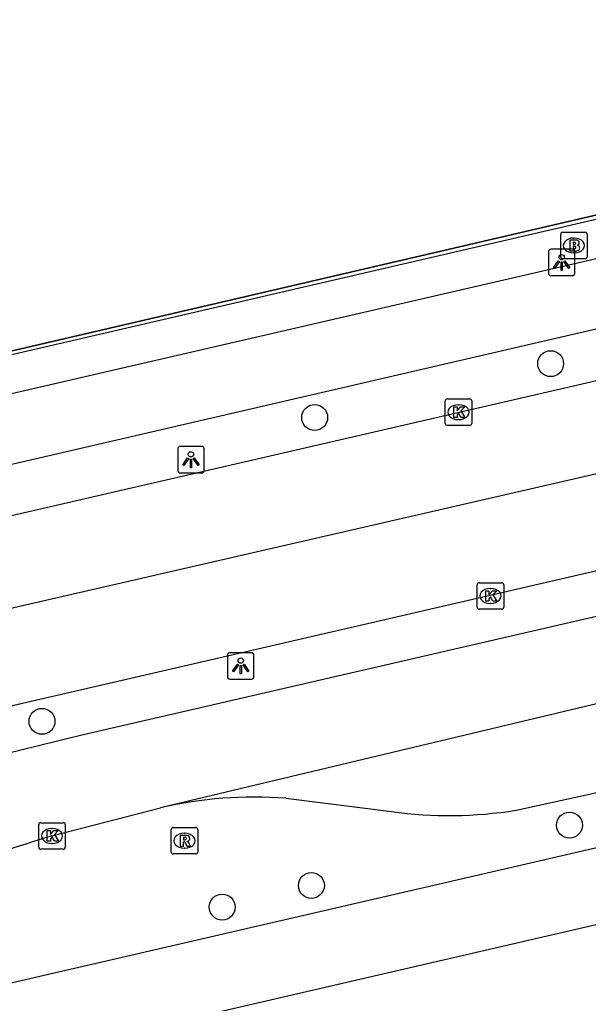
# Model space of a CAD drawing. Extents: x 156414 to 157775, y 382335 to 383765.
# Drawn here: x 156866.3 to 156887.76, y 382956.91 to 382994.01 of the extents above; entities that cross this region are included whole.
import ezdxf

# ---------------------------------------------------------------- set-up
doc = ezdxf.new("R2010")
doc.units = 0
for name, color, linetype in [('IMGEO_Berm_groen', 7, 'Continuous'), ('IMGEO_Boom', 7, 'Continuous'), ('IMGEO_Brandkraan', 7, 'Continuous'), ('IMGEO_Fietspad_gesloten', 7, 'Continuous'), ('IMGEO_Hek', 7, 'Continuous'), ('IMGEO_Kolk', 7, 'Continuous'), ('IMGEO_Lichtpunt', 7, 'Continuous'), ('IMGEO_OVBaan_gesloten', 7, 'Continuous'), ('IMGEO_Rijbaan_regionaal_gesloten', 7, 'Continuous'), ('IMGEO_Rioolput', 7, 'Continuous'), ('IMGEO_Voetpad_open', 7, 'Continuous')]:
    doc.layers.add(name, color=color, linetype=linetype)

msp = doc.modelspace()

# ---------------------------------------------------------------- linework, layer by layer
at = {"layer": 'IMGEO_Berm_groen'}
msp.add_lwpolyline([(156894.474, 382988.607), (156894.579, 382988.151), (156854.107, 382978.752), (156852.03, 382980.231), (156848.293, 382982.892), (156843.482, 382985.59), (156842.762, 382985.994), (156843.696, 382988.811), (156842.033, 382989.408), (156841.332, 382989.635)], dxfattribs=at)
at = {"layer": 'IMGEO_Boom'}
for centre in [(156886.334, 382981.031), (156877.43, 382978.998), (156867.143, 382967.54), (156887.045, 382963.626), (156877.307, 382961.35), (156873.943, 382960.536)]:
    msp.add_circle(centre, 0.489, dxfattribs=at)
at = {"layer": 'IMGEO_Brandkraan'}
for p, q in [((156886.713, 382985.062), (156886.713, 382985.914)), ((156886.788, 382985.988), (156887.64, 382985.988)), ((156887.201, 382985.768), (156887.226, 382985.768)), ((156887.714, 382985.914), (156887.714, 382985.062)), ((156887.64, 382984.988), (156886.788, 382984.988)), ((156887.224, 382985.208), (156887.199, 382985.208))]:
    msp.add_line(p, q, dxfattribs=at)
for points in [[(156886.713, 382985.062), (156886.713, 382985.914)], [(156886.788, 382985.988), (156887.64, 382985.988)], [(156887.061, 382985.688), (156887.061, 382985.288), (156887.274, 382985.288)], [(156887.292, 382985.688), (156887.061, 382985.688)], [(156887.714, 382985.914), (156887.714, 382985.062)], [(156887.24, 382985.607), (156887.186, 382985.607), (156887.186, 382985.531)], [(156887.186, 382985.531), (156887.239, 382985.531)], [(156887.248, 382985.455), (156887.186, 382985.455), (156887.186, 382985.374)], [(156887.186, 382985.374), (156887.248, 382985.374)], [(156887.64, 382984.988), (156886.788, 382984.988)]]:
    msp.add_lwpolyline(points, dxfattribs=at)
for centre, radius, start, end in [((156886.79, 382985.912), 0.0765, 91.552, 178.448), ((156886.79, 382985.912), 0.0765, 91.552, 178.448), ((156887.296, 382985.543), 0.145, 59.4692, 91.5367), ((156887.321, 382985.59), 0.0922, 285.5137, 58.1501), ((156887.638, 382985.912), 0.0765, 1.552, 88.448), ((156887.638, 382985.912), 0.0765, 1.552, 88.448), ((156887.241, 382985.569), 0.0379, 267.8285, 90.9355), ((156887.249, 382985.414), 0.0404, 269.8759, 90.5077), ((156887.28, 382985.539), 0.251, 268.6676, 293.5347), ((156887.326, 382985.398), 0.105, 301.3115, 78.989), ((156886.79, 382985.064), 0.0765, 181.552, 268.448), ((156886.79, 382985.064), 0.0765, 181.552, 268.448), ((156887.638, 382985.064), 0.0765, 271.552, 358.448), ((156887.638, 382985.064), 0.0765, 271.552, 358.448)]:
    msp.add_arc(centre, radius, start, end, dxfattribs=at)
for centre, major_axis, ratio, start_param, end_param in [((156887.2, 382985.488), (-0.387, 0.002), 0.722429, 4.712389, 7.853982), ((156887.225, 382985.488), (-0.39, 0.002), 0.717154, 1.570796, 4.712389)]:
    msp.add_ellipse(centre, major_axis=major_axis, ratio=ratio, start_param=start_param, end_param=end_param, dxfattribs=at)
at = {"layer": 'IMGEO_Fietspad_gesloten'}
for points in [[(156808.291, 382963.952), (156813.483, 382965.107), (156846.174, 382972.646), (156938.392, 382994.005)], [(156908.051, 382989.605), (156852.524, 382976.79)]]:
    msp.add_lwpolyline(points, dxfattribs=at)
at = {"layer": 'IMGEO_Hek'}
msp.add_lwpolyline([(156854.107, 382978.752), (156894.579, 382988.151)], dxfattribs=at)
at = {"layer": 'IMGEO_Kolk'}
for p, q in [((156882.358, 382978.774), (156882.358, 382979.626)), ((156882.433, 382979.7), (156883.285, 382979.7)), ((156882.846, 382979.48), (156882.871, 382979.48)), ((156883.359, 382979.626), (156883.359, 382978.774)), ((156883.285, 382978.7), (156882.433, 382978.7)), ((156882.869, 382978.92), (156882.844, 382978.92)), ((156883.562, 382971.843), (156883.562, 382972.695)), ((156883.637, 382972.769), (156884.489, 382972.769)), ((156884.563, 382972.695), (156884.563, 382971.843)), ((156884.05, 382972.549), (156884.075, 382972.549)), ((156884.073, 382971.989), (156884.048, 382971.989)), ((156884.489, 382971.769), (156883.637, 382971.769)), ((156867.019, 382962.792), (156867.019, 382963.644)), ((156867.094, 382963.718), (156867.946, 382963.718)), ((156867.507, 382963.498), (156867.532, 382963.498)), ((156868.02, 382963.644), (156868.02, 382962.792)), ((156867.946, 382962.718), (156867.094, 382962.718)), ((156867.53, 382962.938), (156867.505, 382962.938))]:
    msp.add_line(p, q, dxfattribs=at)
for points in [[(156882.358, 382978.774), (156882.358, 382979.626)], [(156882.433, 382979.7), (156883.285, 382979.7)], [(156882.679, 382979.4), (156882.802, 382979.4), (156882.802, 382979.249), (156882.932, 382979.4), (156883.096, 382979.4), (156882.95, 382979.249), (156883.103, 382979), (156882.951, 382979), (156882.866, 382979.164), (156882.802, 382979.097), (156882.802, 382979), (156882.679, 382979), (156882.679, 382979.4)], [(156883.359, 382979.626), (156883.359, 382978.774)], [(156883.285, 382978.7), (156882.433, 382978.7)], [(156883.562, 382971.843), (156883.562, 382972.695)], [(156883.637, 382972.769), (156884.489, 382972.769)], [(156884.563, 382972.695), (156884.563, 382971.843)], [(156883.883, 382972.469), (156884.006, 382972.469), (156884.006, 382972.318), (156884.136, 382972.469), (156884.3, 382972.469), (156884.154, 382972.318), (156884.307, 382972.069), (156884.155, 382972.069), (156884.07, 382972.233), (156884.006, 382972.166), (156884.006, 382972.069), (156883.883, 382972.069), (156883.883, 382972.469)], [(156884.489, 382971.769), (156883.637, 382971.769)], [(156867.019, 382962.792), (156867.019, 382963.644)], [(156867.094, 382963.718), (156867.946, 382963.718)], [(156867.34, 382963.418), (156867.463, 382963.418), (156867.463, 382963.267), (156867.593, 382963.418), (156867.757, 382963.418), (156867.611, 382963.267), (156867.764, 382963.018), (156867.612, 382963.018), (156867.527, 382963.182), (156867.463, 382963.115), (156867.463, 382963.018), (156867.34, 382963.018), (156867.34, 382963.418)], [(156868.02, 382963.644), (156868.02, 382962.792)], [(156867.946, 382962.718), (156867.094, 382962.718)]]:
    msp.add_lwpolyline(points, dxfattribs=at)
for centre, start, end in [((156882.435, 382979.624), 91.552, 178.448), ((156882.435, 382979.624), 91.552, 178.448), ((156883.283, 382979.624), 1.552, 88.448), ((156883.283, 382979.624), 1.552, 88.448), ((156882.435, 382978.776), 181.552, 268.448), ((156882.435, 382978.776), 181.552, 268.448), ((156883.283, 382978.776), 271.552, 358.448), ((156883.283, 382978.776), 271.552, 358.448), ((156883.639, 382972.693), 91.552, 178.448), ((156883.639, 382972.693), 91.552, 178.448), ((156884.487, 382972.693), 1.552, 88.448), ((156884.487, 382972.693), 1.552, 88.448), ((156883.639, 382971.845), 181.552, 268.448), ((156883.639, 382971.845), 181.552, 268.448), ((156884.487, 382971.845), 271.552, 358.448), ((156884.487, 382971.845), 271.552, 358.448), ((156867.096, 382963.642), 91.552, 178.448), ((156867.096, 382963.642), 91.552, 178.448), ((156867.944, 382963.642), 1.552, 88.448), ((156867.944, 382963.642), 1.552, 88.448), ((156867.096, 382962.794), 181.552, 268.448), ((156867.096, 382962.794), 181.552, 268.448), ((156867.944, 382962.794), 271.552, 358.448), ((156867.944, 382962.794), 271.552, 358.448)]:
    msp.add_arc(centre, 0.0765, start, end, dxfattribs=at)
for centre, major_axis, ratio, start_param, end_param in [((156882.845, 382979.2), (-0.387, 0.002), 0.722429, 4.712389, 7.853982), ((156882.87, 382979.2), (-0.39, 0.002), 0.717154, 1.570796, 4.712389), ((156884.049, 382972.269), (-0.387, 0.002), 0.722429, 4.712389, 7.853982), ((156884.074, 382972.269), (-0.39, 0.002), 0.717154, 1.570796, 4.712389), ((156867.506, 382963.218), (-0.387, 0.002), 0.722429, 4.712389, 7.853982), ((156867.531, 382963.218), (-0.39, 0.002), 0.717154, 1.570796, 4.712389)]:
    msp.add_ellipse(centre, major_axis=major_axis, ratio=ratio, start_param=start_param, end_param=end_param, dxfattribs=at)
at = {"layer": 'IMGEO_Lichtpunt'}
for p, q in [((156887.152, 382985.346), (156886.344, 382985.346)), ((156887.152, 382985.346), (156886.344, 382985.346)), ((156886.25, 382985.251), (156886.25, 382984.444)), ((156886.25, 382985.251), (156886.25, 382984.444)), ((156887.246, 382984.444), (156887.246, 382985.251)), ((156887.246, 382984.444), (156887.246, 382985.251)), ((156886.344, 382984.35), (156887.152, 382984.35)), ((156886.344, 382984.35), (156887.152, 382984.35)), ((156873.166, 382977.909), (156872.358, 382977.909)), ((156873.166, 382977.909), (156872.358, 382977.909)), ((156872.264, 382977.814), (156872.264, 382977.007)), ((156872.264, 382977.814), (156872.264, 382977.007)), ((156873.26, 382977.007), (156873.26, 382977.814)), ((156873.26, 382977.007), (156873.26, 382977.814)), ((156872.358, 382976.913), (156873.166, 382976.913)), ((156872.358, 382976.913), (156873.166, 382976.913)), ((156875.043, 382970.128), (156874.235, 382970.128)), ((156875.043, 382970.128), (156874.235, 382970.128)), ((156874.141, 382970.033), (156874.141, 382969.226)), ((156874.141, 382970.033), (156874.141, 382969.226)), ((156875.137, 382969.226), (156875.137, 382970.033)), ((156875.137, 382969.226), (156875.137, 382970.033)), ((156874.235, 382969.132), (156875.043, 382969.132)), ((156874.235, 382969.132), (156875.043, 382969.132))]:
    msp.add_line(p, q, dxfattribs=at)
for points in [[(156886.624, 382984.915), (156886.663, 382984.887), (156886.475, 382984.625), (156886.437, 382984.652), (156886.624, 382984.915)], [(156886.836, 382984.887), (156886.874, 382984.914), (156887.061, 382984.652), (156887.022, 382984.624), (156886.836, 382984.887)], [(156886.726, 382984.867), (156886.773, 382984.867), (156886.773, 382984.545), (156886.726, 382984.545), (156886.726, 382984.867)], [(156872.638, 382977.478), (156872.677, 382977.45), (156872.489, 382977.188), (156872.451, 382977.215), (156872.638, 382977.478)], [(156872.74, 382977.43), (156872.787, 382977.43), (156872.787, 382977.108), (156872.74, 382977.108), (156872.74, 382977.43)], [(156872.85, 382977.45), (156872.888, 382977.477), (156873.075, 382977.215), (156873.036, 382977.187), (156872.85, 382977.45)], [(156874.515, 382969.697), (156874.554, 382969.669), (156874.366, 382969.407), (156874.328, 382969.434), (156874.515, 382969.697)], [(156874.617, 382969.649), (156874.664, 382969.649), (156874.664, 382969.327), (156874.617, 382969.327), (156874.617, 382969.649)], [(156874.727, 382969.669), (156874.765, 382969.696), (156874.952, 382969.434), (156874.913, 382969.406), (156874.727, 382969.669)]]:
    msp.add_lwpolyline(points, dxfattribs=at)
for centre in [(156886.749, 382985.049), (156872.763, 382977.612), (156874.64, 382969.831)]:
    msp.add_circle(centre, 0.0994, dxfattribs=at)
for centre, start, end in [((156886.344, 382985.251), 90, 180), ((156886.344, 382985.251), 90, 180), ((156887.152, 382985.251), 0, 90), ((156887.152, 382985.251), 0, 90), ((156886.344, 382984.444), 180, 270), ((156886.344, 382984.444), 180, 270), ((156887.152, 382984.444), 270, 0), ((156887.152, 382984.444), 270, 360), ((156872.358, 382977.814), 90, 180), ((156872.358, 382977.814), 90, 180), ((156873.166, 382977.814), 0, 90), ((156873.166, 382977.814), 0, 90), ((156872.358, 382977.007), 180, 270), ((156872.358, 382977.007), 180, 270), ((156873.166, 382977.007), 270, 0), ((156873.166, 382977.007), 270, 360), ((156874.235, 382970.033), 90, 180), ((156874.235, 382970.033), 90, 180), ((156875.043, 382970.033), 0, 90), ((156875.043, 382970.033), 0, 90), ((156874.235, 382969.226), 180, 270), ((156874.235, 382969.226), 180, 270), ((156875.043, 382969.226), 270, 0), ((156875.043, 382969.226), 270, 360)]:
    msp.add_arc(centre, 0.0946, start, end, dxfattribs=at)
at = {"layer": 'IMGEO_OVBaan_gesloten'}
for points in [[(156807.149, 382961.733), (156824.879, 382965.824), (156899.901, 382983.128), (156935.27, 382991.314)], [(156936.072, 382987.898), (156830.993, 382963.761), (156807.945, 382958.46)], [(156936.873, 382984.481), (156826.1, 382958.91), (156813.512, 382955.995), (156808.809, 382954.906)]]:
    msp.add_lwpolyline(points, dxfattribs=at)
at = {"layer": 'IMGEO_Rijbaan_regionaal_gesloten'}
for points in [[(156866.3, 382966.448), (156868.596, 382967.016), (156937.256, 382982.846)], [(156939.178, 382974.572), (156884.599, 382961.963), (156853.113, 382954.697)], [(156939.797, 382971.848), (156903.004, 382963.32), (156830.232, 382946.499), (156816.29, 382943.135), (156816.196, 382943.116)], [(156885.039, 382964.186), (156887.69, 382964.765), (156908.869, 382969.651)], [(156891.446, 382969.01), (156871.659, 382964.297), (156871.614, 382964.283)], [(156876.337, 382964.643), (156880.33, 382964.137)], [(156867.52, 382963.218), (156871.614, 382964.283)]]:
    msp.add_lwpolyline(points, dxfattribs=at)
for centre, radius, start, end in [((156893.683, 382862.094), 107.886, 104.70303, 111.1124), ((156875.183, 382948.618), 16.066, 85.8819, 102.8358), ((156882.517, 382980.238), 16.249, 262.2643, 278.9281), ((156899.307, 382858.134), 109.787, 106.83031, 111.14452)]:
    msp.add_arc(centre, radius, start, end, dxfattribs=at)
at = {"layer": 'IMGEO_Rioolput'}
for p, q in [((156872.021, 382962.612), (156872.021, 382963.464)), ((156872.096, 382963.538), (156872.948, 382963.538)), ((156873.022, 382963.464), (156873.022, 382962.612)), ((156872.509, 382963.318), (156872.534, 382963.318)), ((156872.532, 382962.758), (156872.507, 382962.758)), ((156872.948, 382962.538), (156872.096, 382962.538))]:
    msp.add_line(p, q, dxfattribs=at)
for points in [[(156872.021, 382962.612), (156872.021, 382963.464)], [(156872.096, 382963.538), (156872.948, 382963.538)], [(156873.022, 382963.464), (156873.022, 382962.612)], [(156872.61, 382963.236), (156872.358, 382963.238), (156872.358, 382962.838)], [(156872.536, 382963.157), (156872.482, 382963.157), (156872.482, 382963.076)], [(156872.482, 382963.076), (156872.534, 382963.076)], [(156872.358, 382962.838), (156872.482, 382962.838), (156872.482, 382963), (156872.493, 382963)], [(156872.54, 382962.971), (156872.611, 382962.838), (156872.751, 382962.838), (156872.686, 382962.964)], [(156872.948, 382962.538), (156872.096, 382962.538)]]:
    msp.add_lwpolyline(points, dxfattribs=at)
for centre, radius, start, end in [((156872.098, 382963.462), 0.0765, 91.552, 178.448), ((156872.098, 382963.462), 0.0765, 91.552, 178.448), ((156872.946, 382963.462), 0.0765, 1.552, 88.448), ((156872.946, 382963.462), 0.0765, 1.552, 88.448), ((156872.518, 382963.265), 0.19, 274.7715, 282.9687), ((156872.542, 382963.061), 0.0964, 77.0061, 93.1865), ((156872.556, 382963.118), 0.0378, 276.6634, 79.6772), ((156872.609, 382963.126), 0.109, 350.3612, 89.416), ((156872.607, 382963.126), 0.112, 277.5842, 350.9817), ((156872.492, 382962.947), 0.0533, 26.0293, 88.6989), ((156872.591, 382962.911), 0.108, 29.5134, 73.7905), ((156872.098, 382962.614), 0.0765, 181.552, 268.448), ((156872.098, 382962.614), 0.0765, 181.552, 268.448), ((156872.946, 382962.614), 0.0765, 271.552, 358.448), ((156872.946, 382962.614), 0.0765, 271.552, 358.448)]:
    msp.add_arc(centre, radius, start, end, dxfattribs=at)
for centre, major_axis, ratio, start_param, end_param in [((156872.508, 382963.038), (-0.387, 0.002), 0.722429, 4.712389, 7.853982), ((156872.533, 382963.038), (-0.39, 0.002), 0.717154, 1.570796, 4.712389)]:
    msp.add_ellipse(centre, major_axis=major_axis, ratio=ratio, start_param=start_param, end_param=end_param, dxfattribs=at)
at = {"layer": 'IMGEO_Voetpad_open'}
msp.add_lwpolyline([(156909.447, 382991.967), (156897.04, 382989.089), (156895.268, 382988.144), (156894.646, 382988), (156894.615, 382987.993), (156854.261, 382978.643), (156849.278, 382977.488)], dxfattribs=at)

doc.saveas('drawing.dxf')
